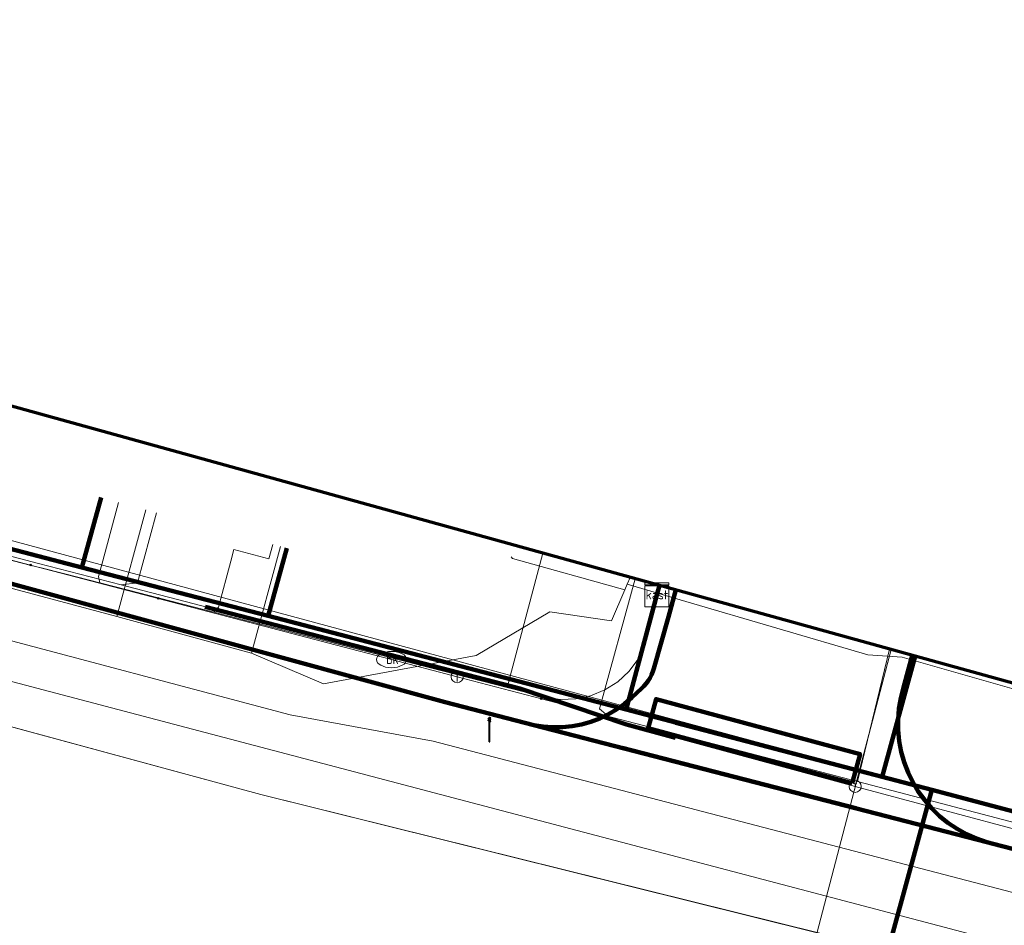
# Model space of a CAD drawing. Extents: x 152558 to 154479, y 462974 to 463683.
# Tile 259 of 638: x 153611 to 153644, y 463501 to 463531. Entities that reach past the tile are written whole.
import ezdxf
from ezdxf.enums import TextEntityAlignment as Align
from ezdxf.lldxf.tags import DXFTag

# ---------------------------------------------------------------- set-up
doc = ezdxf.new("R2010")
doc.units = 0
doc.header["$LTSCALE"] = 0.2
doc.layers.get('0').update_dxf_attribs({"linetype": 'CONTINUOUS'})
for name, color, linetype, lineweight in [('B-RO-KL-DATA_COAXIAAL_17_ZIGGO BV-G', 90, 'KL-DATA-N', 18), ('B-RO-KL-DATA_COAXIAAL_42_ZIGGO BV-G', 90, 'KL-DATA-N', 18), ('B-RO-KL-DATA_COAXIAAL_7_ZIGGO BV-G', 90, 'KL-DATA-N', 18), ('B-RO-KL-DATA_HULPSTUK_KPN BV-S', 90, 'CONTINUOUS', 25), ('B-RO-KL-DATA_HULPSTUK_ZIGGO BV-S', 90, 'CONTINUOUS', 25), ('B-RO-KL-DATA_KABELBED_KPN BV-G', 90, 'CONTINUOUS', 100), ('B-RO-KL-DATA_KABELBED_ZIGGO BV-G', 90, 'CONTINUOUS', 100), ('B-RO-KL-DATA_MANTELBUIS_110_ZIGGO BV-G', 90, 'CONTINUOUS', 100), ('B-RO-KL-DATA_MANTELBUIS_BETON_2_KPN BV-G', 90, 'CONTINUOUS', 100), ('B-RO-KL-DATA_MANTELBUIS_PVC_1_KPN BV-G', 90, 'CONTINUOUS', 100), ('B-RO-KL-DATA_REGGEFIBER OPERATOR BV-G', 90, 'KL-DATA-N', 18), ('B-RO-KL-DATA_STEDIN NETBEHEER BV-G', 90, 'KL-DATA-N', 18), ('B-RO-KL-ET_LS_400 V_STEDIN NETBEHEER BV-G', 190, 'KL-LS-N', 18), ('B-RO-KL-ET_LS_GEMEENTE AMERSFOORT-S', 190, 'CONTINUOUS', 25), ('B-RO-KL-ET_LS_MANTELBUIS_PVC_125_STEDIN NETBEHEER BV-G', 190, 'CONTINUOUS', 100), ('B-RO-KL-ET_MS_10 KV_STEDIN NETBEHEER BV-G', 130, 'KL-MS-N', 18), ('B-RO-KL-GAS_LD_HULPSTUK_STEDIN NETBEHEER BV-S', 50, 'CONTINUOUS', 25), ('B-RO-KL-GAS_LD_KOPER_22_0.1 BAR_STEDIN NETBEHEER BV-G', 50, 'KL-GAS-LD-N', 18), ('B-RO-KL-GAS_LD_MANTELBUIS_GRIJS GIETIJZER_170_STEDIN NETBEHEER BV-G', 50, 'CONTINUOUS', 100), ('B-RO-KL-GAS_LD_PE_160_0.1 BAR_STEDIN NETBEHEER BV-G', 50, 'KL-GAS-LD-N', 18), ('B-RO-KL-GAS_LD_PE_32_0.1 BAR_STEDIN NETBEHEER BV-G', 50, 'KL-GAS-LD-N', 18), ('B-RO-KL-GAS_LD_PVC_160_0.1 BAR_STEDIN NETBEHEER BV-G', 50, 'KL-GAS-LD-N', 18), ('B-RO-KL-GAS_LD_PVC_63_0.1 BAR_STEDIN NETBEHEER BV-G', 50, 'KL-GAS-LD-N', 18), ('B-RO-KL-WATER_100_VITENS-G', 170, 'KL-WATER-N', 18), ('B-RO-KL-WATER_HULPSTUK_VITENS-S', 170, 'CONTINUOUS', 25), ('B-RO-KL-WATER_VITENS-S', 170, 'CONTINUOUS', 25), ('B-RO-OG-INFO_ORIENTATIEPOLYGOON-GV', 7, 'CONTINUOUS', 70)]:
    doc.layers.add(name, color=color, linetype=linetype, lineweight=lineweight)
doc.styles.add('NLCS-ISO', font='NLCS-ISO.ttf')
tags = doc.linetypes.add('KL-DATA-N', pattern='A,4,-1,[101,NLCS.SHX,S=0.5,R=0,X=0,Y=0],-1,4,-1,["D",Standard,S=1,R=0,X=-0.25,Y=-0.5],-1.5', length=12.5).pattern_tags.tags
tags[18] = DXFTag(74, 10)
tags = doc.linetypes.add('KL-GAS-LD-N', pattern='A,4,-1,[69,NLCS.SHX,S=0.5,R=0,X=0,Y=0],-1,4,-1,["L",Standard,S=1,R=0,X=0.25,Y=-0.5],-2', length=13).pattern_tags.tags
tags[18] = DXFTag(74, 10)
tags = doc.linetypes.add('KL-LS-N', pattern='A,4,-1,[103,NLCS.SHX,S=0.75,R=0,X=0,Y=0],-1,4,-1,["L",Standard,S=1,R=0,X=0,Y=-0.5],-2', length=13).pattern_tags.tags
tags[18] = DXFTag(74, 10)
tags = doc.linetypes.add('KL-MS-N', pattern='A,4,-1,[103,NLCS.SHX,S=0.75,R=0,X=0,Y=0],-1,4,-1,["M",Standard,S=1,R=0,X=0,Y=-0.5],-2', length=13).pattern_tags.tags
tags[18] = DXFTag(74, 10)
doc.linetypes.add('KL-WATER-N', pattern='A,7,-0.5,[168,NLCS.SHX,S=0.75,R=0,X=0.75,Y=0],-2', length=9.5)

# ---------------------------------------------------------------- blocks, each defined once
blk = doc.blocks.new('SKL-WTB_HULP_T STUK-SO')
at = {"color": 0, "linetype": 'ByBlock', "lineweight": 18}
blk.add_circle((0, 0), 1, dxfattribs=at)
at = {"color": 0, "linetype": 'ByBlock', "lineweight": -2, "style": 'NLCS-ISO'}
blk.add_text('T', height=1, dxfattribs=at).set_placement((0, 0), align=Align.MIDDLE_CENTER)
at = {"color": 0, "linetype": 'ByBlock', "lineweight": 18, "style": 'NLCS-ISO', "flags": 1}
for tag, p in [('TYPE', (1.5, 0)), ('LABEL', (1.5, -1.5)), ('OMSCHRIJVING', (1.5, -3))]:
    blk.add_attdef(tag, p, '', height=1, dxfattribs=at)
blk = doc.blocks.new('SKL-WTB_HULP_KAST-SO')
at = {"color": 0, "linetype": 'ByBlock', "lineweight": 18}
for points in [[(-2, 2), (2, 2), (2, 1.68), (-2, 1.68)], [(-2, 1.52), (2, 1.52), (2, -2), (-2, -2)]]:
    blk.add_lwpolyline(points, close=True, dxfattribs=at)
at = {"color": 0, "linetype": 'ByBlock', "lineweight": 18, "style": 'NLCS-ISO'}
blk.add_text('kast', height=1.5, dxfattribs=at).set_placement((0, 0), align=Align.MIDDLE_CENTER)
at = {"color": 0, "linetype": 'ByBlock', "lineweight": 18, "style": 'NLCS-ISO', "flags": 1}
for tag, p in [('TYPE', (2.5, 0)), ('LABEL', (2.5, -1.5)), ('OMSCHRIJVING', (2.5, -3))]:
    blk.add_attdef(tag, p, '', height=1, dxfattribs=at)
blk = doc.blocks.new('SKL-WTB_HULP_AFSLUITER-SO')
at = {"color": 0, "linetype": 'ByBlock', "lineweight": 18}
blk.add_lwpolyline([(0, 0.8), (0, -0.8)], dxfattribs=at)
blk.add_circle((0, 0), 1, dxfattribs=at)
at = {"color": 0, "linetype": 'ByBlock', "lineweight": 18, "style": 'NLCS-ISO', "flags": 1}
for tag, p in [('TYPE', (1.5, 0)), ('LABEL', (1.5, -1.5)), ('OMSCHRIJVING', (1.5, -3))]:
    blk.add_attdef(tag, p, '', height=1, dxfattribs=at)
blk = doc.blocks.new('SKL-WATER_BRANDKRAAN_BRANDPUT-SO')
at = {"color": 0, "linetype": 'ByBlock', "lineweight": 18}
blk.add_ellipse((0, 0), major_axis=(2.5, 0), ratio=0.54, dxfattribs=at)
at = {"color": 0, "linetype": 'ByBlock', "lineweight": 18, "style": 'NLCS-ISO'}
blk.add_text('bk', height=1.5, dxfattribs=at).set_placement((0.16, 0), align=Align.MIDDLE_CENTER)
blk = doc.blocks.new('SKL-WTB_HULP_OVERIG-SO')
at = {"color": 0, "linetype": 'ByBlock', "lineweight": 18}
for points in [[(-0.14, 0.14), (0.14, -0.14)], [(0.14, 0.14), (-0.14, -0.14)]]:
    blk.add_lwpolyline(points, dxfattribs=at)
at = {"color": 0, "linetype": 'ByBlock', "lineweight": 18, "style": 'NLCS-ISO', "flags": 1}
for tag, p in [('TYPE', (1.5, 0)), ('LABEL', (1.5, -1.5)), ('OMSCHRIJVING', (1.5, -3))]:
    blk.add_attdef(tag, p, '', height=1, dxfattribs=at)
blk = doc.blocks.new('SKL-ET_LS_MAST-SO')
for p, q in [((-0.05, 2.07), (0.05, 2.07)), ((-0.05, -2), (0.05, -2))]:
    blk.add_line(p, q)
for points in [[(-0.18, 1.76), (-0.22, 1.76), (-0.22, 1.84), (-0.18, 1.84), (-0.18, 1.79)], [(-0.18, 1.79), (-0.05, 1.79)], [(-0.18, 1.76), (-0.05, 1.76)], [(-0.05, -2), (-0.05, 2.07)], [(0.05, -2), (0.05, 2.07)], [(0.18, 1.92), (0.05, 1.92)], [(0.18, 1.89), (0.05, 1.89)], [(0.18, 1.66), (0.05, 1.66)], [(0.18, 1.89), (0.22, 1.89), (0.22, 1.97), (0.18, 1.97), (0.18, 1.92)], [(0.18, 1.63), (0.22, 1.63), (0.22, 1.71), (0.18, 1.71), (0.18, 1.66)], [(-0.18, 1.49), (-0.22, 1.49), (-0.22, 1.57), (-0.18, 1.57), (-0.18, 1.52)], [(-0.18, 1.52), (-0.05, 1.52)], [(-0.18, 1.49), (-0.05, 1.49)], [(0.18, 1.63), (0.05, 1.63)], [(0.18, 1.39), (0.05, 1.39)], [(0.18, 1.36), (0.05, 1.36)], [(0.18, 1.36), (0.22, 1.36), (0.22, 1.44), (0.18, 1.44), (0.18, 1.39)]]:
    blk.add_lwpolyline(points)

msp = doc.modelspace()

# ---------------------------------------------------------------- linework, layer by layer
at = {"layer": 'B-RO-KL-DATA_COAXIAAL_17_ZIGGO BV-G', "flags": 128}
for points in [[(153460.543, 463559.799), (153460.36, 463559.108), (153460.146, 463558.302), (153459.007, 463554.013), (153461.277, 463553.535), (153462.96, 463553.181), (153465.008, 463552.636), (153468.737, 463551.748), (153465.008, 463552.636), (153462.96, 463553.181), (153468.737, 463551.748), (153500, 463543.431), (153534.946, 463533.938), (153539.861, 463532.588), (153548.009, 463530.349), (153552.228, 463529.19), (153554.713, 463528.508), (153558.063, 463527.588), (153562.045, 463526.494), (153565.421, 463525.566), (153569.987, 463524.312), (153573.332, 463523.393), (153579.649, 463521.657), (153582.8, 463520.792), (153584.722, 463520.292), (153592.754, 463518.204), (153599.798, 463516.373), (153606.598, 463514.606), (153613.365, 463512.847), (153619.54, 463511.242), (153621.618, 463510.702), (153631.406, 463508.131), (153639.896, 463505.901), (153641.54, 463505.469), (153640.046, 463500), (153637.218, 463489.648), (153647.3, 463486.861), (153656.665, 463484.439), (153661.594, 463483.165), (153667.703, 463481.586), (153673.812, 463480.006), (153680.615, 463478.247), (153682.664, 463477.717), (153685.747, 463476.912), (153695.49, 463473.95), (153697.064, 463473.539), (153697.462, 463473.435), (153697.741, 463473.362), (153697.779, 463473.352), (153704.065, 463471.708), (153708.833, 463470.461), (153710.32, 463470.072), (153711.073, 463469.875), (153713.316, 463469.289), (153713.355, 463469.439), (153718.535, 463468.148), (153720.185, 463467.737), (153721.096, 463467.51), (153721.874, 463467.316), (153721.915, 463467.303), (153723.423, 463466.848), (153723.494, 463466.826), (153728.027, 463465.704), (153731.055, 463464.954), (153731.49, 463464.846), (153735.499, 463463.854), (153735.673, 463463.756), (153735.831, 463463.635), (153735.972, 463463.493), (153736.092, 463463.334), (153736.653, 463463.187), (153736.734, 463463.165), (153737.435, 463462.982), (153737.751, 463462.899), (153737.708, 463462.736), (153737.743, 463462.727), (153737.68, 463462.485), (153737.649, 463462.364), (153737.617, 463462.243), (153737.459, 463461.635), (153737.528, 463461.622)], [(153632.512, 463512.246), (153632.428, 463511.935)], [(153701.731, 463493.105), (153700.818, 463489.645), (153684.705, 463493.892), (153682.742, 463494.419), (153678.441, 463495.575), (153675.69, 463496.314), (153670.617, 463497.677), (153666.755, 463498.715), (153665.227, 463499.126), (153661.974, 463500), (153657.191, 463501.285), (153655.176, 463501.826), (153654.292, 463502.064), (153653.36, 463502.314), (153648.732, 463503.558), (153647.533, 463503.88), (153645.123, 463504.528), (153641.54, 463505.469), (153639.896, 463505.901), (153631.406, 463508.131), (153632.428, 463511.935)], [(153632.428, 463511.935), (153631.406, 463508.131), (153639.896, 463505.901), (153641.54, 463505.469), (153640.046, 463500), (153637.218, 463489.648), (153637.1, 463489.217), (153635.898, 463489.548), (153634.549, 463489.92), (153634.47, 463489.63)], [(153737.528, 463461.622), (153737.459, 463461.635), (153737.617, 463462.243), (153737.649, 463462.364), (153737.68, 463462.485), (153737.743, 463462.727), (153737.708, 463462.736), (153737.751, 463462.899), (153738.039, 463463.884), (153742.144, 463477.924), (153739.186, 463478.718), (153739.272, 463479.039), (153738.849, 463479.156), (153737.902, 463479.417), (153728.083, 463482.125), (153727.12, 463482.391), (153718.443, 463484.784), (153713.287, 463486.206), (153700.818, 463489.645), (153684.705, 463493.892), (153682.742, 463494.419), (153678.441, 463495.575), (153675.69, 463496.314), (153670.617, 463497.677), (153666.755, 463498.715), (153665.227, 463499.126), (153661.974, 463500), (153657.191, 463501.285), (153655.176, 463501.826), (153654.292, 463502.064), (153653.36, 463502.314), (153648.732, 463503.558), (153647.533, 463503.88), (153645.123, 463504.528), (153641.54, 463505.469), (153639.896, 463505.901), (153640.988, 463509.902)], [(153701.731, 463493.105), (153700.818, 463489.645), (153684.705, 463493.892), (153682.742, 463494.419), (153678.441, 463495.575), (153675.69, 463496.314), (153670.617, 463497.677), (153666.755, 463498.715), (153665.227, 463499.126), (153661.974, 463500), (153657.191, 463501.285), (153655.176, 463501.826), (153654.292, 463502.064), (153653.36, 463502.314), (153648.732, 463503.558), (153647.533, 463503.88), (153645.123, 463504.528), (153641.54, 463505.469), (153639.896, 463505.901), (153640.988, 463509.902)]]:
    msp.add_lwpolyline(points, dxfattribs=at)
at = {"layer": 'B-RO-KL-DATA_COAXIAAL_42_ZIGGO BV-G', "flags": 128}
msp.add_lwpolyline([(153632.428, 463511.935), (153631.406, 463508.131), (153621.618, 463510.702), (153619.54, 463511.242), (153613.365, 463512.847), (153614.007, 463515.16)], dxfattribs=at)
at = {"layer": 'B-RO-KL-DATA_COAXIAAL_7_ZIGGO BV-G', "flags": 128}
for points in [[(153632.428, 463511.935), (153631.406, 463508.131), (153621.618, 463510.702), (153619.54, 463511.242), (153613.365, 463512.847), (153606.598, 463514.606), (153599.798, 463516.373), (153592.754, 463518.204), (153584.722, 463520.292), (153582.8, 463520.792), (153579.649, 463521.657), (153573.332, 463523.393), (153569.987, 463524.312), (153565.421, 463525.566), (153562.045, 463526.494), (153558.063, 463527.588), (153558.736, 463530.038)], [(153632.428, 463511.935), (153631.406, 463508.131), (153621.618, 463510.702), (153619.54, 463511.242), (153613.365, 463512.847), (153606.598, 463514.606), (153599.798, 463516.373), (153592.754, 463518.204), (153584.722, 463520.292), (153582.8, 463520.792), (153579.649, 463521.657), (153573.332, 463523.393), (153569.987, 463524.312), (153565.421, 463525.566), (153566.091, 463528.061)], [(153632.428, 463511.935), (153631.406, 463508.131), (153621.618, 463510.702), (153619.54, 463511.242), (153613.365, 463512.847), (153606.598, 463514.606), (153599.798, 463516.373), (153592.754, 463518.204), (153584.722, 463520.292), (153582.8, 463520.792), (153579.649, 463521.657), (153573.332, 463523.393), (153569.987, 463524.312), (153570.678, 463526.828)], [(153632.428, 463511.935), (153631.406, 463508.131), (153621.618, 463510.702), (153619.54, 463511.242), (153613.365, 463512.847), (153606.598, 463514.606), (153599.798, 463516.373), (153592.754, 463518.204), (153584.722, 463520.292), (153582.8, 463520.792), (153579.649, 463521.657), (153580.952, 463526.503)], [(153632.428, 463511.935), (153631.406, 463508.131), (153621.618, 463510.702), (153619.54, 463511.242), (153613.365, 463512.847), (153606.598, 463514.606), (153599.798, 463516.373), (153592.754, 463518.204), (153584.722, 463520.292), (153585.452, 463522.922)], [(153632.428, 463511.935), (153631.406, 463508.131), (153621.618, 463510.702), (153619.54, 463511.242), (153613.365, 463512.847), (153606.598, 463514.606), (153599.798, 463516.373), (153592.754, 463518.204), (153584.722, 463520.292), (153585.452, 463522.922)], [(153632.428, 463511.935), (153631.406, 463508.131), (153621.618, 463510.702), (153619.54, 463511.242), (153613.365, 463512.847), (153606.598, 463514.606), (153599.798, 463516.373), (153592.754, 463518.204), (153593.417, 463520.755)], [(153632.428, 463511.935), (153631.406, 463508.131), (153621.618, 463510.702), (153619.54, 463511.242), (153613.365, 463512.847), (153606.598, 463514.606), (153599.798, 463516.373), (153600.44, 463518.845)], [(153632.428, 463511.935), (153631.406, 463508.131), (153621.618, 463510.702), (153619.54, 463511.242), (153613.365, 463512.847), (153606.598, 463514.606), (153607.221, 463517.001)], [(153632.428, 463511.935), (153631.406, 463508.131), (153621.618, 463510.702), (153619.54, 463511.242), (153613.365, 463512.847), (153614.007, 463515.16)], [(153632.428, 463511.935), (153631.406, 463508.131), (153621.618, 463510.702), (153619.54, 463511.242), (153620.162, 463513.486)], [(153632.428, 463511.935), (153631.406, 463508.131), (153639.896, 463505.901), (153641.54, 463505.469), (153645.123, 463504.528), (153647.533, 463503.88), (153648.732, 463503.558), (153653.36, 463502.314), (153654.292, 463502.064), (153655.176, 463501.826), (153657.191, 463501.285), (153661.974, 463500), (153665.227, 463499.126), (153665.93, 463501.74)], [(153632.428, 463511.935), (153631.406, 463508.131), (153639.896, 463505.901), (153641.54, 463505.469), (153645.123, 463504.528), (153647.533, 463503.88), (153648.732, 463503.558), (153653.36, 463502.314), (153654.292, 463502.064), (153655.176, 463501.826), (153657.191, 463501.285), (153657.893, 463503.856)], [(153632.428, 463511.935), (153631.406, 463508.131), (153639.896, 463505.901), (153641.54, 463505.469), (153645.123, 463504.528), (153647.533, 463503.88), (153648.732, 463503.558), (153653.36, 463502.314), (153654.292, 463502.064), (153655.176, 463501.826), (153655.7, 463503.779), (153655.834, 463504.276), (153655.522, 463504.36)], [(153632.428, 463511.935), (153631.406, 463508.131), (153639.896, 463505.901), (153641.54, 463505.469), (153645.123, 463504.528), (153647.533, 463503.88), (153648.732, 463503.558), (153653.36, 463502.314), (153654.292, 463502.064), (153654.798, 463503.91)], [(153632.428, 463511.935), (153631.406, 463508.131), (153639.896, 463505.901), (153641.54, 463505.469), (153645.123, 463504.528), (153647.533, 463503.88), (153648.732, 463503.558), (153649.234, 463505.429)], [(153632.428, 463511.935), (153631.406, 463508.131), (153639.896, 463505.901), (153641.54, 463505.469), (153645.123, 463504.528), (153647.533, 463503.88), (153648.732, 463503.558), (153649.234, 463505.429)]]:
    msp.add_lwpolyline(points, dxfattribs=at)
at = {"layer": 'B-RO-KL-DATA_KABELBED_KPN BV-G', "flags": 128}
for points in [[(153534.594, 463532.686), (153548.647, 463528.993), (153579.546, 463520.872), (153579.747, 463520.819), (153582.601, 463520.069), (153625.41, 463508.381), (153628.348, 463507.621)], [(153628.348, 463507.621), (153628.662, 463507.571), (153628.98, 463507.548), (153629.298, 463507.553), (153629.615, 463507.584), (153629.928, 463507.643), (153630.234, 463507.729), (153630.533, 463507.841), (153630.82, 463507.978), (153631.094, 463508.139), (153631.354, 463508.323), (153631.597, 463508.529), (153631.919, 463508.827), (153632, 463508.907), (153632.074, 463508.994), (153632.141, 463509.086), (153632.201, 463509.183), (153632.253, 463509.285), (153632.296, 463509.39), (153632.331, 463509.499), (153632.811, 463511.211), (153633.053, 463512.096)], [(153640.888, 463509.93), (153640.602, 463508.869), (153640.511, 463508.521), (153640.451, 463508.166), (153640.423, 463507.808), (153640.426, 463507.448), (153640.46, 463507.09), (153640.527, 463506.736), (153640.624, 463506.39), (153640.751, 463506.053), (153640.907, 463505.729), (153641.091, 463505.42), (153641.302, 463505.129), (153641.537, 463504.857), (153641.796, 463504.606), (153642.075, 463504.38), (153642.374, 463504.179), (153642.689, 463504.005), (153643.018, 463503.86), (153643.358, 463503.744), (153643.573, 463503.687)], [(153628.348, 463507.621), (153643.358, 463503.744), (153643.573, 463503.688)], [(153631.273, 463506.866), (153639.019, 463504.869)], [(153643.573, 463503.688), (153651.572, 463501.621), (153657.628, 463500), (153666.863, 463497.528), (153670.911, 463496.445), (153682.194, 463493.425), (153684.421, 463492.829), (153685.136, 463492.637), (153686.212, 463492.349)]]:
    msp.add_lwpolyline(points, dxfattribs=at)
at = {"layer": 'B-RO-KL-DATA_KABELBED_ZIGGO BV-G', "flags": 128}
for points in [[(153614.007, 463515.16), (153613.365, 463512.847)], [(153613.365, 463512.847), (153606.598, 463514.606)], [(153620.162, 463513.486), (153619.54, 463511.242)], [(153619.54, 463511.242), (153613.365, 463512.847)], [(153632.512, 463512.246), (153632.428, 463511.935)], [(153632.428, 463511.935), (153631.406, 463508.131)], [(153631.406, 463508.131), (153619.54, 463511.242)], [(153640.988, 463509.902), (153639.896, 463505.901)], [(153639.896, 463505.901), (153631.406, 463508.131)], [(153641.54, 463505.469), (153639.896, 463505.901)], [(153637.218, 463489.648), (153641.54, 463505.469)], [(153647.533, 463503.88), (153641.54, 463505.469)]]:
    msp.add_lwpolyline(points, dxfattribs=at)
at = {"layer": 'B-RO-KL-DATA_MANTELBUIS_110_ZIGGO BV-G', "flags": 128}
msp.add_lwpolyline([(153633.058, 463507.697), (153639.635, 463505.97)], dxfattribs=at)
at = {"layer": 'B-RO-KL-DATA_MANTELBUIS_BETON_2_KPN BV-G', "flags": 128}
msp.add_lwpolyline([(153631.273, 463506.866), (153639.019, 463504.869)], dxfattribs=at)
at = {"layer": 'B-RO-KL-DATA_MANTELBUIS_PVC_1_KPN BV-G', "flags": 128}
msp.add_lwpolyline([(153631.273, 463506.866), (153639.019, 463504.869)], dxfattribs=at)
msp.add_lwpolyline([(153631.273, 463506.866), (153639.019, 463504.869)], dxfattribs=at)
msp.add_lwpolyline([(153631.273, 463506.866), (153639.019, 463504.869)], dxfattribs=at)
msp.add_lwpolyline([(153631.273, 463506.866), (153639.019, 463504.869)], dxfattribs=at)
at = {"layer": 'B-RO-KL-DATA_REGGEFIBER OPERATOR BV-G', "flags": 128}
for points in [[(153614.531, 463511.213), (153584.608, 463519.221), (153585.604, 463522.88)], [(153614.531, 463511.213), (153615.493, 463514.751)], [(153618.993, 463510.003), (153619.955, 463513.538)], [(153627.6, 463513.2), (153627.642, 463513.145)], [(153627.642, 463513.145), (153631.364, 463512.104)], [(153631.364, 463512.104), (153631.441, 463512.288)], [(153631.441, 463512.288), (153631.537, 463512.515)], [(153631.441, 463512.288), (153633.389, 463511.717), (153639.415, 463509.951), (153640.553, 463509.873), (153645.272, 463508.521)], [(153618.993, 463510.003), (153621.376, 463508.989), (153626.44, 463509.924), (153628.881, 463511.372), (153630.926, 463511.071), (153631.364, 463512.104)], [(153614.531, 463511.213), (153618.993, 463510.003)]]:
    msp.add_lwpolyline(points, dxfattribs=at)
at = {"layer": 'B-RO-KL-DATA_STEDIN NETBEHEER BV-G', "flags": 128}
for points in [[(154241.663, 463272.775), (154240.779, 463273.319), (154238.716, 463275.312), (154219.28, 463297.994), (154209.469, 463309.481), (154205.844, 463312.881), (154202.281, 463315.87), (154197.657, 463319.445), (154195.282, 463321.202), (154168.159, 463335.795), (154154.035, 463339.957), (154153.41, 463340.426), (154153.097, 463341.129), (154153.097, 463341.715), (154155.16, 463351.571), (154153.857, 463351.607), (154153.071, 463351.777), (154152.269, 463351.826), (154143.433, 463353.101), (154139.353, 463354.145), (154133.483, 463355.941), (154111.247, 463365.15), (154102.91, 463369.317), (154098.034, 463371.285), (154083.4, 463376.845), (154070.391, 463380.933), (154042.913, 463389.369), (154000, 463402.641), (153971.113, 463411.354), (153951.788, 463417.517), (153936.83, 463421.583), (153912.116, 463429.29), (153901.725, 463431.913), (153899.74, 463432.245), (153897.717, 463432.796), (153892.884, 463431.796), (153879.879, 463435.343), (153872.535, 463437.292), (153870.878, 463438.371), (153868.804, 463439.134), (153866.524, 463438.937), (153834.598, 463447.402), (153819.304, 463451.731), (153785.875, 463460.819), (153738.066, 463474.273), (153704.153, 463482.996), (153640.722, 463500), (153619.302, 463505.321), (153578.059, 463516.512), (153523.566, 463531.081), (153512.661, 463534.039), (153484.716, 463541.417), (153458.418, 463548.696), (153457.352, 463553.635), (153413.527, 463565.319), (153389.742, 463571.84), (153370.691, 463576.739), (153320.778, 463590.118), (153286.029, 463599.544), (153248.965, 463609.62), (153211.671, 463619.676), (153176.869, 463628.98), (153157.188, 463635.289), (153111.754, 463653.166), (153096.88, 463659.382), (153091.537, 463661.836)], [(153955.961, 463418.375), (153952.326, 463419.494), (153937.447, 463423.85), (153919.554, 463429.648), (153894.54, 463437.133), (153836.031, 463452.712), (153820.669, 463456.749), (153787.289, 463465.927), (153763.353, 463472.231), (153739.302, 463478.912), (153705.44, 463487.828), (153685.861, 463493.176), (153684.756, 463494.085), (153645.118, 463504.529), (153582.945, 463521.323), (153579.539, 463522.017), (153534.943, 463533.939), (153503.696, 463542.348), (153473.263, 463550.442)], [(153687.018, 463490.494), (153674.123, 463492.986), (153644.433, 463502.021), (153625.012, 463507.084), (153620.275, 463507.958), (153588.811, 463516.308), (153588.029, 463517.247), (153582.29, 463518.911), (153578.916, 463519.699), (153534.32, 463531.621), (153522.275, 463535.046)]]:
    msp.add_lwpolyline(points, dxfattribs=at)
at = {"layer": 'B-RO-KL-ET_LS_400 V_STEDIN NETBEHEER BV-G', "flags": 128}
for points in [[(153533.857, 463539.526), (153533.126, 463536.809), (153532.624, 463534.042), (153538.52, 463532.465), (153539.389, 463532.233), (153543.083, 463531.245), (153543.855, 463531.039), (153547.419, 463530.086), (153548.965, 463529.673), (153553.518, 463528.456), (153554.68, 463528.145), (153561.985, 463526.192), (153564.532, 463525.511), (153570.382, 463523.947), (153572.781, 463523.306), (153577.414, 463522.067), (153578.83, 463521.689), (153579.409, 463521.534), (153582.666, 463520.363), (153594.541, 463517.316), (153599.714, 463515.988), (153606.522, 463514.241), (153611.695, 463512.913), (153612.027, 463512.828), (153612.803, 463512.629), (153613.967, 463512.33), (153614.876, 463512.097), (153617.745, 463511.361), (153618.503, 463511.166), (153627.467, 463508.865), (153628.726, 463508.542), (153629.229, 463508.47), (153629.736, 463508.486), (153630.232, 463508.592), (153630.701, 463508.784), (153631.129, 463509.056), (153631.503, 463509.399), (153631.81, 463509.802), (153632.04, 463510.253), (153632.564, 463512.231)], [(153614.588, 463514.997), (153614.063, 463513.067)], [(153619.703, 463513.606), (153619.571, 463513.124), (153618.413, 463513.439), (153618.308, 463513.053)], [(153628.643, 463513.316), (153627.467, 463508.865)], [(153614.063, 463513.067), (153613.922, 463512.548), (153613.967, 463512.33)], [(153618.308, 463513.053), (153617.894, 463511.529), (153617.745, 463511.361)], [(153635.825, 463493.458), (153640.191, 463510.122)]]:
    msp.add_lwpolyline(points, dxfattribs=at)
at = {"layer": 'B-RO-KL-ET_LS_MANTELBUIS_PVC_125_STEDIN NETBEHEER BV-G', "flags": 128}
msp.add_lwpolyline([(153638.9, 463505.691), (153639.16, 463506.657), (153632.402, 463508.483), (153632.142, 463507.517), (153638.9, 463505.691)], dxfattribs=at)
at = {"layer": 'B-RO-KL-ET_MS_10 KV_STEDIN NETBEHEER BV-G', "flags": 128}
for points in [[(153525.302, 463538.082), (153523.788, 463532.89), (153523.686, 463532.602), (153523.642, 463532.379), (153523.624, 463532.17), (153523.636, 463531.908), (153523.679, 463531.666), (153523.747, 463531.45), (153523.806, 463531.318), (153523.891, 463531.191), (153523.995, 463531.078), (153524.115, 463530.984), (153524.25, 463530.911), (153524.394, 463530.861), (153578.059, 463516.512), (153619.302, 463505.321), (153640.722, 463500), (153704.153, 463482.996), (153737.938, 463473.79), (153785.875, 463460.819), (153819.304, 463451.731), (153834.598, 463447.402), (153866.524, 463438.937), (153868.804, 463439.134), (153870.878, 463438.371)], [(153888.138, 463422.544), (153888.613, 463422.509), (153889.087, 463422.565), (153889.541, 463422.712), (153889.958, 463422.942), (153890.324, 463423.249), (153890.623, 463423.619), (153893.45, 463434.184), (153860.713, 463442.96), (153859.129, 463445.134), (153854.617, 463446.454), (153852.038, 463445.231), (153786.409, 463462.747), (153704.488, 463484.253), (153645.43, 463500), (153578.365, 463517.672), (153533.774, 463529.593), (153524.143, 463532.499)]]:
    msp.add_lwpolyline(points, dxfattribs=at)
at = {"layer": 'B-RO-KL-GAS_LD_KOPER_22_0.1 BAR_STEDIN NETBEHEER BV-G', "flags": 128}
msp.add_lwpolyline([(153615.843, 463514.656), (153615.211, 463512.331), (153614.673, 463512.264)], dxfattribs=at)
at = {"layer": 'B-RO-KL-GAS_LD_MANTELBUIS_GRIJS GIETIJZER_170_STEDIN NETBEHEER BV-G', "flags": 128}
msp.add_lwpolyline([(153617.46, 463511.54), (153627.884, 463508.834), (153631.421, 463507.64), (153633.043, 463507.201)], dxfattribs=at)
at = {"layer": 'B-RO-KL-GAS_LD_PE_160_0.1 BAR_STEDIN NETBEHEER BV-G', "flags": 128}
msp.add_lwpolyline([(153609.785, 463513.533), (153611.935, 463512.975), (153614.673, 463512.264), (153615.143, 463512.142), (153627.884, 463508.834), (153630.644, 463507.902), (153630.944, 463507.801), (153631.421, 463507.64), (153638.997, 463505.588)], dxfattribs=at)
at = {"layer": 'B-RO-KL-GAS_LD_PE_32_0.1 BAR_STEDIN NETBEHEER BV-G', "flags": 128}
msp.add_lwpolyline([(153631.705, 463512.469), (153630.522, 463508.153), (153630.944, 463507.801)], dxfattribs=at)
at = {"layer": 'B-RO-KL-GAS_LD_PVC_160_0.1 BAR_STEDIN NETBEHEER BV-G', "flags": 128}
msp.add_lwpolyline([(153638.997, 463505.588), (153647.577, 463503.281), (153654.481, 463501.436), (153654.513, 463501.427), (153654.93, 463501.316), (153655.222, 463501.238), (153656.902, 463500.789), (153660.008, 463499.959), (153665.583, 463498.469), (153666.298, 463498.278), (153670.543, 463497.144), (153672.613, 463496.591), (153673.387, 463496.384), (153675.911, 463495.71), (153680.913, 463494.373), (153683.705, 463493.627), (153690.238, 463491.881)], dxfattribs=at)
at = {"layer": 'B-RO-KL-GAS_LD_PVC_63_0.1 BAR_STEDIN NETBEHEER BV-G', "flags": 128}
msp.add_lwpolyline([(153640.194, 463510.122), (153638.997, 463505.588)], dxfattribs=at)
at = {"layer": 'B-RO-KL-WATER_100_VITENS-G', "flags": 128}
for points in [[(153524.598, 463535.818), (153536.362, 463532.606), (153537.758, 463532.242), (153545.98, 463530.095), (153557.948, 463526.97), (153564.99, 463525.131), (153569.915, 463523.845), (153574.84, 463522.559), (153584.649, 463519.998), (153584.909, 463519.93), (153585.623, 463519.743), (153592.665, 463517.899), (153599.706, 463516.056), (153606.501, 463514.277), (153611.671, 463512.923), (153615.904, 463511.815), (153621.765, 463510.281), (153623.633, 463509.792)], [(153640.138, 463510.137), (153639.073, 463505.75)], [(153623.633, 463509.792), (153625.807, 463509.223)], [(153625.807, 463509.223), (153628.6, 463508.492), (153639.073, 463505.75)], [(153639.073, 463505.75), (153646.876, 463503.707), (153648.704, 463503.229), (153653.427, 463501.992), (153654.77, 463501.64), (153659.086, 463500.51), (153661.034, 463500), (153665.105, 463498.845), (153669.996, 463497.458), (153674.623, 463496.146), (153680.039, 463494.61), (153684.896, 463493.233), (153688.732, 463492.205)]]:
    msp.add_lwpolyline(points, dxfattribs=at)
at = {"layer": 'B-RO-OG-INFO_ORIENTATIEPOLYGOON-GV', "flags": 128}
msp.add_lwpolyline([(152558, 463387), (153001, 463152), (154184, 462974), (154479, 462991), (154348, 463253), (154416, 463495), (154184, 463676), (154096, 463676), (153945, 463663), (153854, 463451), (153015, 463683), (152584, 463595)], close=True, dxfattribs=at)

# ---------------------------------------------------------------- block references
at = {"layer": 'B-RO-KL-DATA_HULPSTUK_KPN BV-S', "xscale": 0.2, "yscale": 0.2, "zscale": 0.2}
for p in [(153628.348, 463507.621), (153628.348, 463507.621), (153628.348, 463507.621), (153643.573, 463503.688), (153643.573, 463503.688), (153643.573, 463503.687)]:
    msp.add_blockref('SKL-WTB_HULP_OVERIG-SO', p, dxfattribs=at)
at = {"layer": 'B-RO-KL-DATA_HULPSTUK_ZIGGO BV-S', "xscale": 0.2, "yscale": 0.2, "zscale": 0.2}
msp.add_blockref('SKL-WTB_HULP_KAST-SO', (153632.428, 463511.935), dxfattribs=at)
at = {"layer": 'B-RO-KL-ET_LS_GEMEENTE AMERSFOORT-S', "xscale": 0.2, "yscale": 0.2, "zscale": 0.2}
msp.add_blockref('SKL-ET_LS_MAST-SO', (153626.88, 463507.466), dxfattribs=at)
at = {"layer": 'B-RO-KL-GAS_LD_HULPSTUK_STEDIN NETBEHEER BV-S', "xscale": 0.2, "yscale": 0.2, "zscale": 0.2}
msp.add_blockref('SKL-WTB_HULP_T STUK-SO', (153638.997, 463505.588), dxfattribs=at)
at = {"layer": 'B-RO-KL-WATER_HULPSTUK_VITENS-S', "xscale": 0.2, "yscale": 0.2, "zscale": 0.2}
for name, p in [('SKL-WTB_HULP_OVERIG-SO', (153611.671, 463512.923)), ('SKL-WTB_HULP_OVERIG-SO', (153615.904, 463511.815)), ('SKL-WTB_HULP_AFSLUITER-SO', (153625.807, 463509.223)), ('SKL-WTB_HULP_OVERIG-SO', (153628.6, 463508.492))]:
    msp.add_blockref(name, p, dxfattribs=at)
at = {"layer": 'B-RO-KL-WATER_VITENS-S', "xscale": 0.2, "yscale": 0.2, "zscale": 0.2}
msp.add_blockref('SKL-WATER_BRANDKRAAN_BRANDPUT-SO', (153623.633, 463509.792), dxfattribs=at)

doc.saveas('drawing.dxf')
